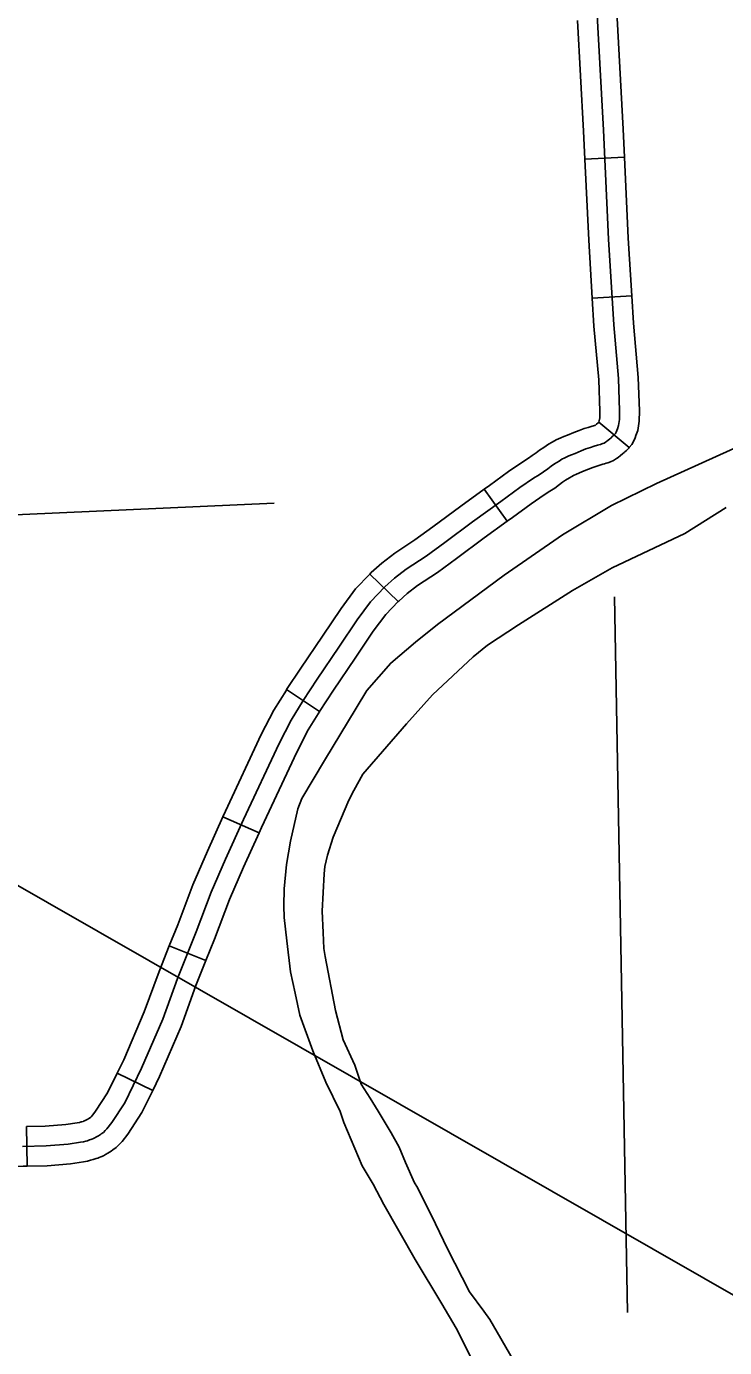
# Model space of a CAD drawing. Extents: x 1720274 to 1751788, y 372074 to 391887.
# Drawn here: x 1739008 to 1739427, y 376671 to 377464 of the extents above; entities that cross this region are included whole.
import ezdxf

# ---------------------------------------------------------------- set-up
doc = ezdxf.new("R2010")
doc.units = 0
for name, color, linetype in [('Level 32', 7, 'Continuous'), ('Level 4', 7, 'Continuous'), ('Level 5', 7, 'Continuous'), ('Level 9', 7, 'Continuous'), ('R_Draft', 7, 'Continuous')]:
    doc.layers.add(name, color=color, linetype=linetype)

msp = doc.modelspace()

# ---------------------------------------------------------------- linework, layer by layer
at = {"layer": 'Level 32'}
for p, q in [((1739366.8, 377385.11), (1739343.12, 377384.02)), ((1739371.17, 377301.98), (1739347.51, 377300.53)), ((1739369.71, 377210.93), (1739351.44, 377226.2)), ((1739296.52, 377166.77), (1739282.67, 377186)), ((1739231.12, 377118.62), (1739214.04, 377135.04)), ((1739183.93, 377052.64), (1739164.15, 377065.7)), ((1739147.58, 376979.75), (1739125.97, 376989.48)), ((1739115.77, 376903.2), (1739093.77, 376912.01)), ((1739083.81, 376825.25), (1739062.51, 376835.65)), ((1739008.53, 376779.87), (1739008.04, 376803.56))]:
    msp.add_line(p, q, dxfattribs=at)
for points in [[(1739360.36, 377284.63), (1739357.21, 377335.93), (1739354.18, 377401.31), (1739348.67, 377503.25)], [(1739366.8, 377385.11), (1739366.02, 377401.9), (1739362.41, 377468.51)], [(1739343.12, 377384.02), (1739342.35, 377400.71), (1739338.75, 377467.23)], [(1739347.51, 377300.53), (1739345.37, 377335.29), (1739343.12, 377384.02)], [(1739371.17, 377301.98), (1739369.04, 377336.57), (1739366.8, 377385.11)], [(1739369.71, 377210.93), (1739371.22, 377212.68), (1739372.48, 377215.07), (1739373.23, 377216.73), (1739373.74, 377218.17), (1739374.82, 377221.19), (1739375.65, 377226.71), (1739375.79, 377233.06), (1739375.03, 377253.05), (1739372.18, 377285.51), (1739371.17, 377301.98)], [(1739351.44, 377226.2), (1739351.73, 377226.99), (1739351.99, 377228.74), (1739352.08, 377232.86), (1739351.36, 377251.56), (1739348.54, 377283.75), (1739347.51, 377300.53)], [(1739005.63, 376791.66), (1739019.87, 376791.95), (1739033.08, 376793.09), (1739040.39, 376794.17), (1739042.22, 376794.5), (1739043.71, 376794.84), (1739044.69, 376795.1), (1739045.97, 376795.54), (1739046.6, 376795.77), (1739047.28, 376796.04), (1739048.19, 376796.41), (1739049, 376796.76), (1739049.78, 376797.19), (1739050.96, 376797.81), (1739052.23, 376798.63), (1739052.92, 376799.13), (1739054.21, 376800.1), (1739055.37, 376801.17), (1739056.37, 376802.25), (1739059.2, 376805.96), (1739067.01, 376817.86), (1739077.17, 376838.66), (1739089.78, 376867.95), (1739098.7, 376892.44), (1739109.89, 376920.37), (1739118.82, 376944.18), (1739127.53, 376964.08), (1739138.25, 376987.89), (1739159.58, 377033.49), (1739166.84, 377047.47), (1739173.99, 377059.09), (1739182.47, 377071.95), (1739195.43, 377091.17), (1739206.48, 377107.61), (1739214.52, 377118.45), (1739223.12, 377127.39), (1739228.82, 377132.53), (1739235.85, 377137.9), (1739247.89, 377145.76), (1739259.01, 377153.92), (1739275.6, 377166.3), (1739292.75, 377178.66), (1739304.08, 377186.95), (1739312.19, 377192.48), (1739315.69, 377194.62), (1739318.22, 377196.37), (1739320.87, 377198.23), (1739322.79, 377199.7), (1739324.93, 377201.17), (1739327.58, 377202.86), (1739329.35, 377203.94), (1739331.01, 377204.83), (1739333.43, 377205.9), (1739334.98, 377206.56), (1739337.18, 377207.46), (1739340.85, 377209.01), (1739343.7, 377210.1), (1739346.48, 377211.06), (1739348.58, 377211.74), (1739350.61, 377212.35), (1739351.55, 377212.6), (1739352.39, 377212.86), (1739353.26, 377213.13), (1739353.94, 377213.35), (1739354.57, 377213.66), (1739355.47, 377214.21), (1739356.1, 377214.66), (1739357.07, 377215.38), (1739357.84, 377216.05), (1739358.77, 377216.87), (1739359.47, 377217.48), (1739360.1, 377217.99), (1739360.66, 377218.58), (1739361.37, 377219.4), (1739361.83, 377220.27), (1739362.22, 377221.15), (1739362.58, 377222.14), (1739363.27, 377224.09), (1739363.82, 377227.73), (1739363.93, 377232.96), (1739363.2, 377252.31), (1739360.36, 377284.63)], [(1739282.67, 377186), (1739285.79, 377188.25), (1739297.24, 377196.63), (1739305.76, 377202.43), (1739309.22, 377204.56), (1739311.45, 377206.1), (1739313.86, 377207.79), (1739315.83, 377209.3), (1739318.39, 377211.05), (1739321.29, 377212.9), (1739323.46, 377214.23), (1739325.82, 377215.49), (1739328.72, 377216.78), (1739330.44, 377217.5), (1739332.63, 377218.4), (1739336.42, 377220), (1739339.64, 377221.23), (1739342.71, 377222.3), (1739345.05, 377223.06), (1739347.41, 377223.76), (1739348.26, 377223.99), (1739348.88, 377224.18), (1739349.16, 377224.27), (1739349.61, 377224.6), (1739350.02, 377224.96), (1739350.98, 377225.8), (1739351.44, 377226.2)], [(1739296.52, 377166.77), (1739299.72, 377169.07), (1739310.92, 377177.27), (1739318.63, 377182.53), (1739322.15, 377184.69), (1739324.99, 377186.65), (1739327.88, 377188.68), (1739329.74, 377190.1), (1739331.47, 377191.28), (1739333.87, 377192.81), (1739335.24, 377193.66), (1739336.21, 377194.18), (1739338.13, 377195.03), (1739339.51, 377195.61), (1739341.72, 377196.51), (1739345.27, 377198.01), (1739347.76, 377198.96), (1739350.25, 377199.83), (1739352.11, 377200.43), (1739353.81, 377200.94), (1739354.84, 377201.21), (1739355.9, 377201.54), (1739356.86, 377201.83), (1739358.41, 377202.35), (1739360.27, 377203.25), (1739362.01, 377204.32), (1739363.05, 377205.07), (1739364.52, 377206.15), (1739365.65, 377207.15), (1739366.56, 377207.94), (1739367.1, 377208.41), (1739368.15, 377209.27), (1739369.43, 377210.6), (1739369.71, 377210.92)], [(1739214.04, 377135.04), (1739214.87, 377135.91), (1739221.24, 377141.66), (1739229.01, 377147.58), (1739241.14, 377155.5), (1739251.96, 377163.45), (1739268.6, 377175.86), (1739282.67, 377186)], [(1739231.12, 377118.62), (1739231.37, 377118.88), (1739236.39, 377123.41), (1739242.69, 377128.21), (1739254.64, 377136.01), (1739266.06, 377144.4), (1739282.61, 377156.75), (1739296.52, 377166.77)], [(1739164.15, 377065.7), (1739172.61, 377078.52), (1739185.6, 377097.79), (1739196.8, 377114.45), (1739205.45, 377126.12), (1739214.04, 377135.04)], [(1739183.93, 377052.64), (1739192.33, 377065.37), (1739205.26, 377084.56), (1739216.16, 377100.77), (1739223.59, 377110.78), (1739231.12, 377118.62)], [(1739125.97, 376989.48), (1739127.48, 376992.83), (1739148.95, 377038.74), (1739156.52, 377053.31), (1739163.99, 377065.46), (1739164.15, 377065.7)], [(1739147.58, 376979.75), (1739149.02, 376982.94), (1739170.21, 377028.25), (1739177.16, 377041.62), (1739183.98, 377052.72), (1739183.92, 377052.64)], [(1739093.77, 376912.01), (1739098.84, 376924.66), (1739107.84, 376948.64), (1739116.7, 376968.89), (1739125.97, 376989.48)], [(1739115.77, 376903.2), (1739120.93, 376916.09), (1739129.8, 376939.72), (1739138.36, 376959.27), (1739147.58, 376979.75)], [(1739062.51, 376835.65), (1739066.39, 376843.6), (1739078.77, 376872.32), (1739087.63, 376896.67), (1739093.77, 376912.01)], [(1739083.81, 376825.25), (1739087.94, 376833.71), (1739100.8, 376863.57), (1739109.77, 376888.21), (1739115.77, 376903.2)], [(1739008.04, 376803.56), (1739019.23, 376803.79), (1739031.71, 376804.87), (1739038.45, 376805.86), (1739039.84, 376806.11), (1739040.87, 376806.35), (1739041.23, 376806.44), (1739042, 376806.7), (1739042.37, 376806.84), (1739042.89, 376807.05), (1739043.59, 376807.33), (1739043.76, 376807.41), (1739044.15, 376807.62), (1739044.97, 376808.05), (1739045.55, 376808.43), (1739045.88, 376808.67), (1739046.61, 376809.21), (1739047.02, 376809.59), (1739047.31, 376809.9), (1739049.53, 376812.81), (1739056.69, 376823.73), (1739062.51, 376835.65)], [(1739008.53, 376779.87), (1739020.5, 376780.11), (1739034.45, 376781.32), (1739042.32, 376782.47), (1739044.59, 376782.89), (1739046.55, 376783.33), (1739048.15, 376783.76), (1739049.94, 376784.37), (1739050.83, 376784.7), (1739051.68, 376785.04), (1739052.78, 376785.48), (1739054.24, 376786.12), (1739055.4, 376786.76), (1739056.94, 376787.57), (1739058.9, 376788.83), (1739059.96, 376789.6), (1739061.8, 376790.99), (1739063.72, 376792.76), (1739065.44, 376794.6), (1739068.88, 376799.11), (1739077.33, 376811.98), (1739083.81, 376825.25)], [(1738949.56, 376776.65), (1738957.69, 376777.1), (1738973.42, 376777.76), (1738990.61, 376778.96), (1739006.08, 376779.82), (1739008.53, 376779.87)]]:
    msp.add_lwpolyline(points, dxfattribs=at)
at = {"layer": 'Level 4'}
msp.add_lwpolyline([(1738592.47, 377152.14), (1739156.68, 377177.51)], dxfattribs=at)
at = {"layer": 'Level 5'}
msp.add_lwpolyline([(1739360.88, 377121.33), (1739368.74, 376692.1)], dxfattribs=at)
at = {"layer": 'Level 9'}
for points in [[(1739438.66, 377213.11), (1739386.09, 377189.47), (1739359.03, 377176.08), (1739329.74, 377158.55), (1739294.72, 377134.33), (1739254.6, 377104.85), (1739241.39, 377094.18), (1739226.59, 377081.59), (1739212.26, 377065.17), (1739205.89, 377054.66), (1739186.79, 377023.27), (1739173.26, 377000.48), (1739170.87, 376994.26), (1739166.57, 376974.82), (1739164.02, 376960.8), (1739162.59, 376946.14), (1739162.43, 376935.94), (1739162.75, 376929.09), (1739164.18, 376914.91), (1739166.41, 376896.43), (1739169.28, 376883.68), (1739172.14, 376870.45), (1739179.94, 376848.94), (1739187.74, 376830.14), (1739196.18, 376812.61), (1739198.41, 376805.92), (1739209.55, 376779.94), (1739216, 376769.05)], [(1739427.78, 377174.99), (1739403.03, 377159.35), (1739359.46, 377138.88), (1739335.62, 377125.19), (1739303.18, 377104.59), (1739284.66, 377092.47), (1739276.06, 377085.45), (1739251.74, 377062.67), (1739236, 377045.22), (1739209.86, 377014.93), (1739204.41, 377005.12), (1739201.5, 376999.3), (1739192.06, 376977.25), (1739188.67, 376966.47), (1739187.1, 376959.56), (1739186.62, 376955.2), (1739185.53, 376932.79), (1739186.13, 376920.07), (1739186.37, 376910.5), (1739187.34, 376905.53), (1739193.52, 376873.18), (1739197.99, 376855.61), (1739205.01, 376840.34), (1739208.89, 376829.08), (1739214.21, 376820.6), (1739219.06, 376812.84), (1739226.92, 376799.88), (1739231.76, 376791.28), (1739235.4, 376781.95), (1739240.87, 376769.89)], [(1739240.87, 376769.89), (1739242.76, 376767.05), (1739253.42, 376745.24), (1739260.68, 376730.21), (1739273.87, 376704.41), (1739282.46, 376692.78), (1739286.1, 376687.81), (1739300.14, 376663.7)], [(1739216, 376769.05), (1739222.39, 376756.78), (1739241.18, 376723.79), (1739257.25, 376697.18), (1739265.85, 376682.68), (1739275.08, 376664.52)]]:
    msp.add_lwpolyline(points, dxfattribs=at)
at = {"layer": 'R_Draft'}
msp.add_line((1742347.36, 375033.94), (1737639.86, 377728.24), dxfattribs=at)

doc.saveas('drawing.dxf')
